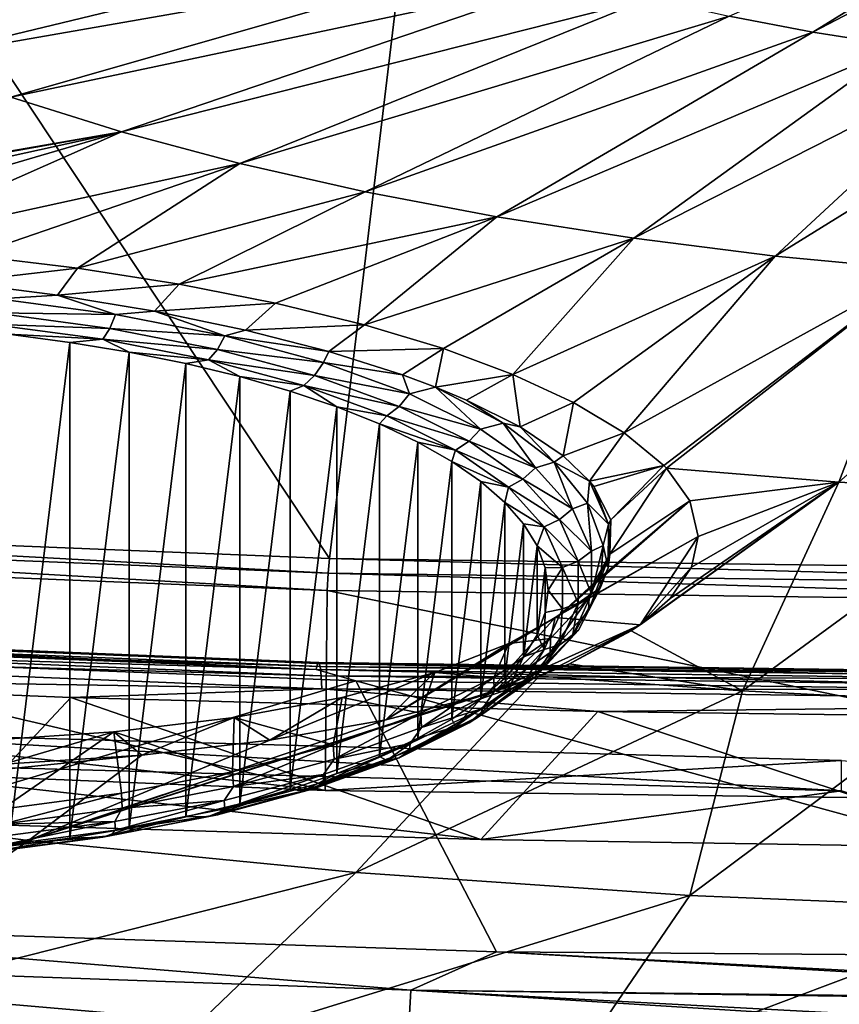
# Model space of a CAD drawing. Header units: metres. Extents: x -90 to 304, y -90 to 74.
# Tile 253 of 570: x 233.75 to 237.55, y -10.23 to -5.67. Entities that reach past the tile are written whole.
import ezdxf

# ---------------------------------------------------------------- set-up
doc = ezdxf.new("R2010")
doc.units = ezdxf.units.M
doc.layers.add('solid_21662050_350', color=7, linetype='CONTINUOUS')

msp = doc.modelspace()

# ---------------------------------------------------------------- linework, layer by layer
at = {"layer": 'solid_21662050_350'}
for points in [[(231.642197, -2.819752, 232.900101), (230.405441, -7.971935, 238.621323), (235.187561, -8.165796, 239.15979)], [(235.808182, -2.98675, 233.363953), (231.642197, -2.819752, 232.900101), (235.187561, -8.165796, 239.15979)], [(235.808182, -2.98675, 233.363953), (235.187561, -8.165796, 239.15979), (240, -8.230553, 239.339661)], [(235.808182, -2.98675, 233.363953), (240, -8.230553, 239.339661), (240, -3.042531, 233.51889)], [(237.426529, -5.727381, 181.127853), (237.038193, -5.653712, 180.923233), (238.783691, -4.889266, 178.598648)], [(237.426529, -5.727381, 181.127853), (238.783691, -4.889266, 178.598648), (238.974731, -4.919099, 178.681503)], [(237.830734, -5.790503, 181.303177), (237.426529, -5.727381, 181.127853), (238.974731, -4.919099, 178.681503)], [(232.805908, -5.670187, 181.335617), (232.417984, -5.473531, 180.789383), (235.414047, -5.14515, 179.510651)], [(232.805908, -5.670187, 181.335617), (235.414047, -5.14515, 179.510651), (235.689606, -5.263552, 179.839523)], [(233.238174, -5.855927, 181.851532), (232.805908, -5.670187, 181.335617), (235.689606, -5.263552, 179.839523)], [(233.238174, -5.855927, 181.851532), (235.689606, -5.263552, 179.839523), (235.99173, -5.374266, 180.147034)], [(233.712128, -6.029606, 182.333939), (233.238174, -5.855927, 181.851532), (235.99173, -5.374266, 180.147034)], [(233.712128, -6.029606, 182.333939), (235.99173, -5.374266, 180.147034), (236.318573, -5.476608, 180.431305)], [(234.224854, -6.190153, 182.779877), (233.712128, -6.029606, 182.333939), (236.318573, -5.476608, 180.431305)], [(234.224854, -6.190153, 182.779877), (236.318573, -5.476608, 180.431305), (236.668106, -5.569949, 180.690567)], [(234.773178, -6.336579, 183.186584), (234.224854, -6.190153, 182.779877), (236.668106, -5.569949, 180.690567)], [(234.773178, -6.336579, 183.186584), (236.668106, -5.569949, 180.690567), (237.038193, -5.653712, 180.923233)], [(235.353745, -6.46798, 183.551575), (234.773178, -6.336579, 183.186584), (237.038193, -5.653712, 180.923233)], [(235.353745, -6.46798, 183.551575), (237.038193, -5.653712, 180.923233), (237.426529, -5.727381, 181.127853)], [(235.962936, -6.583547, 183.872574), (235.353745, -6.46798, 183.551575), (237.426529, -5.727381, 181.127853)], [(235.962936, -6.583547, 183.872574), (237.426529, -5.727381, 181.127853), (237.830734, -5.790503, 181.303177)], [(236.597031, -6.682567, 184.147614), (235.962936, -6.583547, 183.872574), (237.830734, -5.790503, 181.303177)], [(236.597031, -6.682567, 184.147614), (237.830734, -5.790503, 181.303177), (238.248322, -5.842686, 181.44812)], [(237.252106, -6.764429, 184.374985), (236.597031, -6.682567, 184.147614), (238.248322, -5.842686, 181.44812)], [(237.252106, -6.764429, 184.374985), (238.248322, -5.842686, 181.44812), (238.676697, -5.883611, 181.561798)], [(237.924118, -6.828629, 184.553314), (237.252106, -6.764429, 184.374985), (238.676697, -5.883611, 181.561798)], [(231.343384, -6.688531, 184.719452), (233.712128, -6.029606, 182.333939), (234.224854, -6.190153, 182.779877)], [(231.4543, -6.684783, 184.69075), (231.343384, -6.688531, 184.719452), (234.224854, -6.190153, 182.779877)], [(231.994003, -6.678235, 184.591919), (231.4543, -6.684783, 184.69075), (234.224854, -6.190153, 182.779877)], [(232.51886, -6.689833, 184.558517), (231.994003, -6.678235, 184.591919), (234.224854, -6.190153, 182.779877)], [(233.031067, -6.717709, 184.583801), (232.51886, -6.689833, 184.558517), (234.224854, -6.190153, 182.779877)], [(233.031067, -6.717709, 184.583801), (234.224854, -6.190153, 182.779877), (234.773178, -6.336579, 183.186584)], [(233.533279, -6.761398, 184.665771), (233.031067, -6.717709, 184.583801), (234.773178, -6.336579, 183.186584)], [(234.020737, -6.820229, 184.802826), (233.533279, -6.761398, 184.665771), (234.773178, -6.336579, 183.186584)], [(234.020737, -6.820229, 184.802826), (234.773178, -6.336579, 183.186584), (235.353745, -6.46798, 183.551575)], [(234.491119, -6.894353, 184.995773), (234.020737, -6.820229, 184.802826), (235.353745, -6.46798, 183.551575)], [(234.491119, -6.894353, 184.995773), (235.353745, -6.46798, 183.551575), (235.962936, -6.583547, 183.872574)], [(234.938263, -6.982897, 185.242523), (234.491119, -6.894353, 184.995773), (235.962936, -6.583547, 183.872574)], [(235.349426, -7.083516, 185.536652), (234.938263, -6.982897, 185.242523), (235.962936, -6.583547, 183.872574)], [(235.349426, -7.083516, 185.536652), (235.962936, -6.583547, 183.872574), (236.597031, -6.682567, 184.147614)], [(235.715668, -7.193412, 185.869583), (235.349426, -7.083516, 185.536652), (236.597031, -6.682567, 184.147614)], [(236.037003, -7.312471, 186.240799), (235.715668, -7.193412, 185.869583), (236.597031, -6.682567, 184.147614)], [(236.037003, -7.312471, 186.240799), (236.597031, -6.682567, 184.147614), (237.252106, -6.764429, 184.374985)], [(233.461212, -6.885411, 185.075882), (233.533279, -6.761398, 184.665771), (234.020737, -6.820229, 184.802826)], [(236.317841, -7.442377, 186.65564), (236.037003, -7.312471, 186.240799), (237.252106, -6.764429, 184.374985)], [(236.552475, -7.582534, 187.112854), (236.317841, -7.442377, 186.65564), (237.252106, -6.764429, 184.374985)], [(236.552475, -7.582534, 187.112854), (237.252106, -6.764429, 184.374985), (237.924118, -6.828629, 184.553314)], [(233.461212, -6.885411, 185.075882), (234.020737, -6.820229, 184.802826), (233.928131, -6.945015, 185.218201)], [(233.928131, -6.945015, 185.218201), (234.020737, -6.820229, 184.802826), (234.491119, -6.894353, 184.995773)], [(236.73674, -7.734832, 187.619629), (236.552475, -7.582534, 187.112854), (237.924118, -6.828629, 184.553314)], [(236.74794, -7.746467, 187.658737), (236.73674, -7.734832, 187.619629), (237.924118, -6.828629, 184.553314)], [(237.545822, -7.811474, 187.839706), (236.74794, -7.746467, 187.658737), (237.924118, -6.828629, 184.553314)], [(237.545822, -7.811474, 187.839706), (237.924118, -6.828629, 184.553314), (238.608917, -6.874771, 184.681473)], [(238.357758, -7.857876, 187.968597), (237.545822, -7.811474, 187.839706), (238.608917, -6.874771, 184.681473)], [(233.461212, -6.885411, 185.075882), (233.928131, -6.945015, 185.218201), (233.653091, -6.9632, 185.148376)], [(233.928131, -6.945015, 185.218201), (234.491119, -6.894353, 184.995773), (234.37735, -7.01942, 185.415009)], [(234.37735, -7.01942, 185.415009), (234.491119, -6.894353, 184.995773), (234.938263, -6.982897, 185.242523)], [(233.63475, -7.028205, 185.188156), (233.653091, -6.9632, 185.148376), (234.197357, -7.035558, 185.34935)], [(233.928131, -6.945015, 185.218201), (234.197357, -7.035558, 185.34935), (233.653091, -6.9632, 185.148376)], [(233.928131, -6.945015, 185.218201), (234.37735, -7.01942, 185.415009), (234.197357, -7.035558, 185.34935)], [(234.37735, -7.01942, 185.415009), (234.70372, -7.134587, 185.62442), (234.197357, -7.035558, 185.34935)], [(234.37735, -7.01942, 185.415009), (234.938263, -6.982897, 185.242523), (234.799133, -7.107214, 185.66275)], [(234.37735, -7.01942, 185.415009), (234.799133, -7.107214, 185.66275), (234.70372, -7.134587, 185.62442)], [(234.799133, -7.107214, 185.66275), (234.938263, -6.982897, 185.242523), (235.349426, -7.083516, 185.536652)], [(233.613388, -7.079821, 185.243164), (233.63475, -7.028205, 185.188156), (234.170364, -7.099412, 185.385956)], [(234.170364, -7.099412, 185.385956), (233.63475, -7.028205, 185.188156), (234.197357, -7.035558, 185.34935)], [(234.170364, -7.099412, 185.385956), (234.197357, -7.035558, 185.34935), (234.70372, -7.134587, 185.62442)], [(234.138931, -7.149689, 185.437225), (233.700699, -7.126545, 185.343002), (233.613388, -7.079821, 185.243164)], [(234.138931, -7.149689, 185.437225), (233.613388, -7.079821, 185.243164), (234.170364, -7.099412, 185.385956)], [(234.138931, -7.149689, 185.437225), (234.170364, -7.099412, 185.385956), (234.668671, -7.196866, 185.656631)], [(234.668671, -7.196866, 185.656631), (234.170364, -7.099412, 185.385956), (234.70372, -7.134587, 185.62442)], [(234.799133, -7.107214, 185.66275), (235.184204, -7.206376, 185.955673), (234.70372, -7.134587, 185.62442)], [(234.799133, -7.107214, 185.66275), (235.349426, -7.083516, 185.536652), (235.184204, -7.206376, 185.955673)], [(235.184204, -7.206376, 185.955673), (235.349426, -7.083516, 185.536652), (235.715668, -7.193412, 185.869583)], [(233.700699, -7.126545, 185.343002), (233.985657, -7.164188, 185.447571), (233.700699, -9.497547, 191.928726)], [(234.138931, -7.149689, 185.437225), (233.985657, -7.164188, 185.447571), (233.700699, -7.126545, 185.343002)], [(234.138931, -7.149689, 185.437225), (234.260452, -7.209674, 185.573914), (233.985657, -7.164188, 185.447571)], [(234.627853, -7.245308, 185.70282), (234.260452, -7.209674, 185.573914), (234.138931, -7.149689, 185.437225)], [(234.627853, -7.245308, 185.70282), (234.138931, -7.149689, 185.437225), (234.668671, -7.196866, 185.656631)], [(234.668671, -7.196866, 185.656631), (234.70372, -7.134587, 185.62442), (235.160843, -7.258074, 185.967407)], [(235.184204, -7.206376, 185.955673), (235.160843, -7.258074, 185.967407), (234.70372, -7.134587, 185.62442)], [(233.985657, -7.164188, 185.447571), (233.985657, -9.459905, 191.824158), (233.700699, -9.497547, 191.928726)], [(233.985657, -7.164188, 185.447571), (234.260452, -7.209674, 185.573914), (233.985657, -9.459905, 191.824158)], [(234.627853, -7.245308, 185.70282), (234.668671, -7.196866, 185.656631), (235.11853, -7.318388, 185.994171)], [(235.11853, -7.318388, 185.994171), (234.668671, -7.196866, 185.656631), (235.160843, -7.258074, 185.967407)], [(235.184204, -7.206376, 185.955673), (235.715668, -7.193412, 185.869583), (235.526245, -7.314933, 186.287704)], [(235.526245, -7.314933, 186.287704), (235.715668, -7.193412, 185.869583), (235.679428, -7.37204, 186.466156)], [(235.679428, -7.37204, 186.466156), (235.715668, -7.193412, 185.869583), (236.037003, -7.312471, 186.240799)], [(234.260452, -7.209674, 185.573914), (234.260452, -9.414418, 191.697815), (233.985657, -9.459905, 191.824158)], [(234.260452, -7.209674, 185.573914), (234.523239, -7.262695, 185.721176), (234.260452, -9.414418, 191.697815)], [(234.627853, -7.245308, 185.70282), (234.523239, -7.262695, 185.721176), (234.260452, -7.209674, 185.573914)], [(234.627853, -7.245308, 185.70282), (234.772156, -7.32288, 185.888351), (234.523239, -7.262695, 185.721176)], [(235.069244, -7.364543, 186.034012), (234.772156, -7.32288, 185.888351), (234.627853, -7.245308, 185.70282)], [(235.069244, -7.364543, 186.034012), (234.627853, -7.245308, 185.70282), (235.11853, -7.318388, 185.994171)], [(235.184204, -7.206376, 185.955673), (235.526245, -7.314933, 186.287704), (235.160843, -7.258074, 185.967407)], [(234.523239, -7.262695, 185.721176), (234.523224, -9.361398, 191.550552), (234.260452, -9.414418, 191.697815)], [(234.523239, -7.262695, 185.721176), (234.772156, -7.32288, 185.888351), (234.523224, -9.361398, 191.550552)], [(235.11853, -7.318388, 185.994171), (235.160843, -7.258074, 185.967407), (235.558548, -7.40326, 186.370682)], [(235.526245, -7.314933, 186.287704), (235.558548, -7.40326, 186.370682), (235.160843, -7.258074, 185.967407)], [(234.772156, -7.32288, 185.888351), (234.772156, -9.301212, 191.383377), (234.523224, -9.361398, 191.550552)], [(234.772156, -7.32288, 185.888351), (235.005585, -7.389832, 186.07431), (234.772156, -9.301212, 191.383377)], [(235.069244, -7.364543, 186.034012), (235.005585, -7.389832, 186.07431), (234.772156, -7.32288, 185.888351)], [(235.069244, -7.364543, 186.034012), (235.11853, -7.318388, 185.994171), (235.509888, -7.461265, 186.391037)], [(235.509888, -7.461265, 186.391037), (235.11853, -7.318388, 185.994171), (235.558548, -7.40326, 186.370682)], [(235.526245, -7.314933, 186.287704), (235.679428, -7.37204, 186.466156), (235.558548, -7.40326, 186.370682)], [(235.822174, -7.431602, 186.654694), (235.679428, -7.37204, 186.466156), (236.037003, -7.312471, 186.240799)], [(236.070587, -7.556113, 187.055786), (235.822174, -7.431602, 186.654694), (236.037003, -7.312471, 186.240799)], [(236.070587, -7.556113, 187.055786), (236.037003, -7.312471, 186.240799), (236.317841, -7.442377, 186.65564)], [(235.069244, -7.364543, 186.034012), (235.221893, -7.463082, 186.277771), (235.005585, -7.389832, 186.07431)], [(235.453247, -7.504731, 186.423401), (235.221893, -7.463082, 186.277771), (235.069244, -7.364543, 186.034012)], [(235.453247, -7.504731, 186.423401), (235.069244, -7.364543, 186.034012), (235.509888, -7.461265, 186.391037)], [(235.679428, -7.37204, 186.466156), (235.887909, -7.566902, 186.825211), (235.558548, -7.40326, 186.370682)], [(235.679428, -7.37204, 186.466156), (235.991425, -7.538193, 186.929031), (235.887909, -7.566902, 186.825211)], [(235.822174, -7.431602, 186.654694), (235.991425, -7.538193, 186.929031), (235.679428, -7.37204, 186.466156)], [(235.005585, -7.389832, 186.07431), (235.005585, -9.234261, 191.197418), (234.772156, -9.301212, 191.383377)], [(235.005585, -7.389832, 186.07431), (235.221893, -7.463082, 186.277771), (235.005585, -9.234261, 191.197418)], [(235.509888, -7.461265, 186.391037), (235.558548, -7.40326, 186.370682), (235.887909, -7.566902, 186.825211)], [(235.221893, -7.463082, 186.277771), (235.221893, -9.161011, 190.993958), (235.005585, -9.234261, 191.197418)], [(235.221893, -7.463082, 186.277771), (235.419571, -7.54213, 186.497345), (235.221893, -9.161011, 190.993958)], [(235.453247, -7.504731, 186.423401), (235.419571, -7.54213, 186.497345), (235.221893, -7.463082, 186.277771)], [(235.453247, -7.504731, 186.423401), (235.509888, -7.461265, 186.391037), (235.834015, -7.622304, 186.838333)], [(235.834015, -7.622304, 186.838333), (235.509888, -7.461265, 186.391037), (235.887909, -7.566902, 186.825211)], [(236.070587, -7.556113, 187.055786), (235.991425, -7.538193, 186.929031), (235.822174, -7.431602, 186.654694)], [(236.070587, -7.556113, 187.055786), (236.317841, -7.442377, 186.65564), (236.269226, -7.689099, 187.493439)], [(236.269226, -7.689099, 187.493439), (236.317841, -7.442377, 186.65564), (236.552475, -7.582534, 187.112854)], [(235.771271, -7.66274, 186.862289), (235.419571, -7.54213, 186.497345), (235.453247, -7.504731, 186.423401)], [(235.771271, -7.66274, 186.862289), (235.453247, -7.504731, 186.423401), (235.834015, -7.622304, 186.838333)], [(235.419571, -7.54213, 186.497345), (235.419571, -9.081964, 190.774384), (235.221893, -9.161011, 190.993958)], [(235.419571, -7.54213, 186.497345), (235.597336, -7.626448, 186.731537), (235.419571, -9.081964, 190.774384)], [(235.771271, -7.66274, 186.862289), (235.597336, -7.626448, 186.731537), (235.419571, -7.54213, 186.497345)], [(235.834015, -7.622304, 186.838333), (235.887909, -7.566902, 186.825211), (236.141602, -7.745346, 187.320862)], [(235.991425, -7.538193, 186.929031), (236.141602, -7.745346, 187.320862), (235.887909, -7.566902, 186.825211)], [(235.991425, -7.538193, 186.929031), (236.227783, -7.718615, 187.430161), (236.141602, -7.745346, 187.320862)], [(236.070587, -7.556113, 187.055786), (236.227783, -7.718615, 187.430161), (235.991425, -7.538193, 186.929031)], [(236.070587, -7.556113, 187.055786), (236.269226, -7.689099, 187.493439), (236.227783, -7.718615, 187.430161)], [(236.269226, -7.689099, 187.493439), (236.552475, -7.582534, 187.112854), (236.392578, -7.806782, 187.887909)], [(236.392578, -7.806782, 187.887909), (236.552475, -7.582534, 187.112854), (236.73674, -7.734832, 187.619629)], [(235.597336, -7.626448, 186.731537), (235.597336, -8.997645, 190.540192), (235.419571, -9.081964, 190.774384)], [(235.597336, -7.626448, 186.731537), (235.753906, -7.715438, 186.978714), (235.597336, -8.997645, 190.540192)], [(235.771271, -7.66274, 186.862289), (235.753906, -7.715438, 186.978714), (235.597336, -7.626448, 186.731537)], [(235.771271, -7.66274, 186.862289), (235.834015, -7.622304, 186.838333), (236.083679, -7.79791, 187.326096)], [(236.083679, -7.79791, 187.326096), (235.834015, -7.622304, 186.838333), (236.141602, -7.745346, 187.320862)], [(236.016235, -7.83504, 187.340866), (235.753906, -7.715438, 186.978714), (235.771271, -7.66274, 186.862289)], [(236.016235, -7.83504, 187.340866), (235.771271, -7.66274, 186.862289), (236.083679, -7.79791, 187.326096)], [(236.269226, -7.689099, 187.493439), (236.392578, -7.806782, 187.887909), (236.227783, -7.718615, 187.430161)], [(235.753906, -7.715438, 186.978714), (235.753906, -8.908655, 190.293015), (235.597336, -8.997645, 190.540192)], [(235.753906, -7.715438, 186.978714), (235.88826, -7.808516, 187.237259), (235.753906, -8.908655, 190.293015)], [(236.016235, -7.83504, 187.340866), (235.88826, -7.808516, 187.237259), (235.753906, -7.715438, 186.978714)], [(236.083679, -7.79791, 187.326096), (236.141602, -7.745346, 187.320862), (236.313934, -7.934604, 187.846542)], [(236.227783, -7.718615, 187.430161), (236.313934, -7.934604, 187.846542), (236.141602, -7.745346, 187.320862)], [(236.227783, -7.718615, 187.430161), (236.383408, -7.908832, 187.958511), (236.313934, -7.934604, 187.846542)], [(236.392578, -7.806782, 187.887909), (236.383408, -7.908832, 187.958511), (236.227783, -7.718615, 187.430161)], [(236.412704, -7.831776, 187.972519), (236.392578, -7.806782, 187.887909), (236.73674, -7.734832, 187.619629)], [(236.49025, -7.985368, 188.498734), (236.412704, -7.831776, 187.972519), (236.73674, -7.734832, 187.619629)], [(236.485382, -8.145519, 189.05896), (236.74794, -7.746467, 187.658737), (236.857056, -7.897679, 188.17218)], [(236.49025, -7.985368, 188.498734), (236.74794, -7.746467, 187.658737), (236.485382, -8.145519, 189.05896)], [(236.49025, -7.985368, 188.498734), (236.73674, -7.734832, 187.619629), (236.74794, -7.746467, 187.658737)], [(236.857056, -7.897679, 188.17218), (236.74794, -7.746467, 187.658737), (237.545822, -7.811474, 187.839706)], [(235.88826, -7.808516, 187.237259), (235.88826, -8.815578, 190.03447), (235.753906, -8.908655, 190.293015)], [(235.88826, -7.808516, 187.237259), (235.999466, -7.905032, 187.505341), (235.88826, -8.815578, 190.03447)], [(236.016235, -7.83504, 187.340866), (235.999466, -7.905032, 187.505341), (235.88826, -7.808516, 187.237259)], [(236.182632, -8.017782, 187.84845), (235.999466, -7.905032, 187.505341), (236.016235, -7.83504, 187.340866)], [(236.016235, -7.83504, 187.340866), (236.083679, -7.79791, 187.326096), (236.253281, -7.984157, 187.84343)], [(236.182632, -8.017782, 187.84845), (236.016235, -7.83504, 187.340866), (236.253281, -7.984157, 187.84343)], [(236.253281, -7.984157, 187.84343), (236.083679, -7.79791, 187.326096), (236.313934, -7.934604, 187.846542)], [(236.392578, -7.806782, 187.887909), (236.47963, -8.00653, 188.44368), (236.383408, -7.908832, 187.958511)], [(236.412704, -7.831776, 187.972519), (236.47963, -8.00653, 188.44368), (236.392578, -7.806782, 187.887909)], [(236.49025, -7.985368, 188.498734), (236.47963, -8.00653, 188.44368), (236.412704, -7.831776, 187.972519)], [(236.584488, -8.50056, 190.316406), (236.62674, -8.471542, 190.209137), (237.545822, -7.811474, 187.839706)], [(237.100296, -8.7776, 191.29393), (236.584488, -8.50056, 190.316406), (237.545822, -7.811474, 187.839706)], [(236.62674, -8.471542, 190.209137), (236.766205, -8.350747, 189.7677), (237.545822, -7.811474, 187.839706)], [(236.766205, -8.350747, 189.7677), (236.864548, -8.205228, 189.24559), (237.545822, -7.811474, 187.839706)], [(236.895218, -8.063634, 188.746597), (236.857056, -7.897679, 188.17218), (237.545822, -7.811474, 187.839706)], [(236.864548, -8.205228, 189.24559), (236.895218, -8.063634, 188.746597), (237.545822, -7.811474, 187.839706)], [(237.100296, -8.7776, 191.29393), (237.545822, -7.811474, 187.839706), (238.357758, -7.857876, 187.968597)], [(238.060837, -8.827669, 191.432999), (237.100296, -8.7776, 191.29393), (238.357758, -7.857876, 187.968597)], [(235.999466, -7.905032, 187.505341), (235.999466, -8.719062, 189.766388), (235.88826, -8.815578, 190.03447)], [(235.999466, -7.905032, 187.505341), (236.086746, -8.004321, 187.781128), (235.999466, -8.719062, 189.766388)], [(236.182632, -8.017782, 187.84845), (236.086746, -8.004321, 187.781128), (235.999466, -7.905032, 187.505341)], [(236.260406, -8.419334, 190.046509), (236.857056, -7.897679, 188.17218), (236.895218, -8.063634, 188.746597)], [(236.410324, -8.280901, 189.542206), (236.857056, -7.897679, 188.17218), (236.260406, -8.419334, 190.046509)], [(236.383408, -7.908832, 187.958511), (236.401077, -8.130448, 188.390533), (236.313934, -7.934604, 187.846542)], [(236.383408, -7.908832, 187.958511), (236.454941, -8.104727, 188.50264), (236.401077, -8.130448, 188.390533)], [(236.47963, -8.00653, 188.44368), (236.454941, -8.104727, 188.50264), (236.383408, -7.908832, 187.958511)], [(236.410324, -8.280901, 189.542206), (236.485382, -8.145519, 189.05896), (236.857056, -7.897679, 188.17218)], [(230.405441, -7.971935, 238.621323), (230.394165, -8.039106, 238.674286), (235.1819, -8.23319, 239.213379)], [(235.187561, -8.165796, 239.15979), (230.405441, -7.971935, 238.621323), (235.1819, -8.23319, 239.213379)], [(236.253281, -7.984157, 187.84343), (236.313934, -7.934604, 187.846542), (236.401077, -8.130448, 188.390533)], [(236.086746, -8.004321, 187.781128), (236.086746, -8.619772, 189.490601), (235.999466, -8.719062, 189.766388)], [(236.086746, -8.004321, 187.781128), (236.149521, -8.105727, 188.06279), (236.086746, -8.619772, 189.490601)], [(236.182632, -8.017782, 187.84845), (236.149521, -8.105727, 188.06279), (236.086746, -8.004321, 187.781128)], [(236.266785, -8.206885, 188.373703), (236.149521, -8.105727, 188.06279), (236.182632, -8.017782, 187.84845)], [(236.182632, -8.017782, 187.84845), (236.253281, -7.984157, 187.84343), (236.339035, -8.176888, 188.378754)], [(236.266785, -8.206885, 188.373703), (236.182632, -8.017782, 187.84845), (236.339035, -8.176888, 188.378754)], [(236.339035, -8.176888, 188.378754), (236.253281, -7.984157, 187.84343), (236.401077, -8.130448, 188.390533)], [(236.47963, -8.00653, 188.44368), (236.477661, -8.208097, 189.003555), (236.454941, -8.104727, 188.50264)], [(236.49025, -7.985368, 188.498734), (236.477661, -8.208097, 189.003555), (236.47963, -8.00653, 188.44368)], [(236.49025, -7.985368, 188.498734), (236.485382, -8.145519, 189.05896), (236.477661, -8.208097, 189.003555)], [(230.38501, -8.118843, 238.705963), (235.177307, -8.313111, 239.24556), (230.394165, -8.039106, 238.674286)], [(235.177307, -8.313111, 239.24556), (235.1819, -8.23319, 239.213379), (230.394165, -8.039106, 238.674286)], [(236.232483, -8.438923, 190.118805), (236.895218, -8.063634, 188.746597), (236.62674, -8.471542, 190.209137)], [(236.260406, -8.419334, 190.046509), (236.895218, -8.063634, 188.746597), (236.232483, -8.438923, 190.118805)], [(236.62674, -8.471542, 190.209137), (236.895218, -8.063634, 188.746597), (236.864548, -8.205228, 189.24559)], [(236.149521, -8.105727, 188.06279), (236.149521, -8.518367, 189.208939), (236.086746, -8.619772, 189.490601)], [(236.149521, -8.105727, 188.06279), (236.187363, -8.208528, 188.348328), (236.149521, -8.518367, 189.208939)], [(236.266785, -8.206885, 188.373703), (236.187363, -8.208528, 188.348328), (236.149521, -8.105727, 188.06279)], [(236.454941, -8.104727, 188.50264), (236.401077, -8.328506, 188.940659), (236.401077, -8.130448, 188.390533)], [(236.454941, -8.104727, 188.50264), (236.440811, -8.302056, 189.050735), (236.401077, -8.328506, 188.940659)], [(236.477661, -8.208097, 189.003555), (236.440811, -8.302056, 189.050735), (236.454941, -8.104727, 188.50264)], [(230.367599, -9.043673, 238.370026), (235.168488, -9.238647, 238.911591), (230.38501, -8.118843, 238.705963)], [(235.168488, -9.238647, 238.911591), (235.177307, -8.313111, 239.24556), (230.38501, -8.118843, 238.705963)], [(236.339035, -8.176888, 188.378754), (236.401077, -8.130448, 188.390533), (236.401077, -8.328506, 188.940659)], [(236.485382, -8.145519, 189.05896), (236.387207, -8.407321, 189.556915), (236.477661, -8.208097, 189.003555)], [(236.485382, -8.145519, 189.05896), (236.390945, -8.344021, 189.610321), (236.387207, -8.407321, 189.556915)], [(236.410324, -8.280901, 189.542206), (236.390945, -8.344021, 189.610321), (236.485382, -8.145519, 189.05896)], [(235.187561, -8.165796, 239.15979), (235.1819, -8.23319, 239.213379), (240.000015, -8.298019, 239.393448)], [(235.187561, -8.165796, 239.15979), (240.000015, -8.298019, 239.393448), (240, -8.230553, 239.339661)], [(236.266785, -8.206885, 188.373703), (236.339035, -8.176888, 188.378754), (236.339035, -8.371794, 188.92012)], [(236.339035, -8.371794, 188.92012), (236.339035, -8.176888, 188.378754), (236.401077, -8.328506, 188.940659)], [(236.62674, -8.471542, 190.209137), (236.864548, -8.205228, 189.24559), (236.766205, -8.350747, 189.7677)], [(235.177307, -8.313111, 239.24556), (240, -8.378003, 239.425797), (235.1819, -8.23319, 239.213379)], [(240, -8.378003, 239.425797), (240.000015, -8.298019, 239.393448), (235.1819, -8.23319, 239.213379)], [(236.187363, -8.208528, 188.348328), (236.187363, -8.415565, 188.923401), (236.149521, -8.518367, 189.208939)], [(236.266785, -8.206885, 188.373703), (236.199997, -8.312047, 188.635864), (236.187363, -8.208528, 188.348328)], [(236.187363, -8.208528, 188.348328), (236.199997, -8.312047, 188.635864), (236.187363, -8.415565, 188.923401)], [(236.266785, -8.398124, 188.904892), (236.199997, -8.312047, 188.635864), (236.266785, -8.206885, 188.373703)], [(236.266785, -8.398124, 188.904892), (236.266785, -8.206885, 188.373703), (236.339035, -8.371794, 188.92012)], [(236.477661, -8.208097, 189.003555), (236.387207, -8.407321, 189.556915), (236.440811, -8.302056, 189.050735)], [(236.410324, -8.280901, 189.542206), (236.260406, -8.419334, 190.046509), (236.390945, -8.344021, 189.610321)], [(235.168488, -9.238647, 238.911591), (240, -9.303778, 239.092499), (235.177307, -8.313111, 239.24556)], [(240, -9.303778, 239.092499), (240, -8.378003, 239.425797), (235.177307, -8.313111, 239.24556)], [(236.266785, -8.398124, 188.904892), (236.187363, -8.415565, 188.923401), (236.199997, -8.312047, 188.635864)], [(236.440811, -8.302056, 189.050735), (236.313934, -8.524351, 189.484634), (236.401077, -8.328506, 188.940659)], [(236.440811, -8.302056, 189.050735), (236.341354, -8.496547, 189.590958), (236.313934, -8.524351, 189.484634)], [(236.339035, -8.371794, 188.92012), (236.401077, -8.328506, 188.940659), (236.313934, -8.524351, 189.484634)], [(236.387207, -8.407321, 189.556915), (236.341354, -8.496547, 189.590958), (236.440811, -8.302056, 189.050735)], [(236.390945, -8.344021, 189.610321), (236.210281, -8.599773, 190.091476), (236.387207, -8.407321, 189.556915)], [(236.390945, -8.344021, 189.610321), (236.210815, -8.535603, 190.142456), (236.210281, -8.599773, 190.091476)], [(236.232483, -8.438923, 190.118805), (236.210815, -8.535603, 190.142456), (236.390945, -8.344021, 189.610321)], [(236.260406, -8.419334, 190.046509), (236.232483, -8.438923, 190.118805), (236.390945, -8.344021, 189.610321)], [(236.253281, -8.564524, 189.45546), (236.339035, -8.371794, 188.92012), (236.313934, -8.524351, 189.484634)], [(236.266785, -8.398124, 188.904892), (236.339035, -8.371794, 188.92012), (236.253281, -8.564524, 189.45546)], [(236.182632, -8.587227, 189.430145), (236.149521, -8.518367, 189.208939), (236.187363, -8.415565, 188.923401)], [(236.182632, -8.587227, 189.430145), (236.187363, -8.415565, 188.923401), (236.266785, -8.398124, 188.904892)], [(236.182632, -8.587227, 189.430145), (236.266785, -8.398124, 188.904892), (236.253281, -8.564524, 189.45546)], [(236.387207, -8.407321, 189.556915), (236.210281, -8.599773, 190.091476), (236.341354, -8.496547, 189.590958)], [(230.295807, -8.454128, 239.059204), (230.282364, -8.481651, 239.138306), (235.125778, -8.678349, 239.684662)], [(230.295807, -8.454128, 239.059204), (235.132523, -8.650554, 239.604797), (230.30867, -8.450131, 238.975449)], [(230.295807, -8.454128, 239.059204), (235.125778, -8.678349, 239.684662), (235.132523, -8.650554, 239.604797)], [(230.30867, -8.450131, 238.975449), (235.138977, -8.646297, 239.520325), (230.319931, -8.469979, 238.893738)], [(235.132523, -8.650554, 239.604797), (235.138977, -8.646297, 239.520325), (230.30867, -8.450131, 238.975449)], [(230.319931, -8.469979, 238.893738), (235.144623, -8.665916, 239.437973), (230.32869, -8.512087, 238.820618)], [(235.138977, -8.646297, 239.520325), (235.144623, -8.665916, 239.437973), (230.319931, -8.469979, 238.893738)], [(236.232483, -8.438923, 190.118805), (235.914642, -8.792544, 191.429932), (235.44838, -8.911692, 191.911377)], [(236.232483, -8.438923, 190.118805), (235.44838, -8.911692, 191.911377), (236.019073, -8.55906, 190.568024)], [(236.232483, -8.438923, 190.118805), (236.62674, -8.471542, 190.209137), (235.914642, -8.792544, 191.429932)], [(235.914642, -8.792544, 191.429932), (236.62674, -8.471542, 190.209137), (236.158997, -8.709545, 191.10585)], [(236.232483, -8.438923, 190.118805), (236.019073, -8.55906, 190.568024), (236.210815, -8.535603, 190.142456)], [(236.158997, -8.709545, 191.10585), (236.62674, -8.471542, 190.209137), (236.299866, -8.652092, 190.885468)], [(236.299866, -8.652092, 190.885468), (236.62674, -8.471542, 190.209137), (236.584488, -8.50056, 190.316406)], [(235.125778, -8.678349, 239.684662), (230.282364, -8.481651, 239.138306), (230.645691, -8.550193, 239.261749)], [(230.32869, -8.512087, 238.820618), (235.149002, -8.707847, 239.364365), (230.334229, -8.573086, 238.761932)], [(235.144623, -8.665916, 239.437973), (235.149002, -8.707847, 239.364365), (230.32869, -8.512087, 238.820618)], [(236.182632, -8.587227, 189.430145), (236.086746, -8.619772, 189.490601), (236.149521, -8.518367, 189.208939)], [(236.341354, -8.496547, 189.590958), (236.141602, -8.713609, 190.010315), (236.313934, -8.524351, 189.484634)], [(236.341354, -8.496547, 189.590958), (236.158707, -8.683988, 190.111588), (236.141602, -8.713609, 190.010315)], [(236.253281, -8.564524, 189.45546), (236.313934, -8.524351, 189.484634), (236.141602, -8.713609, 190.010315)], [(236.210281, -8.599773, 190.091476), (236.158707, -8.683988, 190.111588), (236.341354, -8.496547, 189.590958)], [(237.100296, -8.7776, 191.29393), (236.299866, -8.652092, 190.885468), (236.584488, -8.50056, 190.316406)], [(235.309143, -8.732135, 239.76712), (230.645691, -8.550193, 239.261749), (231.586792, -9.841504, 240.697449)], [(235.125778, -8.678349, 239.684662), (230.645691, -8.550193, 239.261749), (235.309143, -8.732135, 239.76712)], [(236.019073, -8.55906, 190.568024), (235.44838, -8.911692, 191.911377), (235.675247, -8.693145, 191.084167)], [(236.019073, -8.55906, 190.568024), (235.675247, -8.693145, 191.084167), (235.94899, -8.716046, 190.643661)], [(236.210815, -8.535603, 190.142456), (235.94899, -8.716046, 190.643661), (235.950821, -8.781172, 190.595322)], [(236.019073, -8.55906, 190.568024), (235.94899, -8.716046, 190.643661), (236.210815, -8.535603, 190.142456)], [(236.210815, -8.535603, 190.142456), (235.950821, -8.781172, 190.595322), (236.210281, -8.599773, 190.091476)], [(236.083679, -8.750772, 189.972778), (236.253281, -8.564524, 189.45546), (236.141602, -8.713609, 190.010315)], [(236.182632, -8.587227, 189.430145), (236.253281, -8.564524, 189.45546), (236.083679, -8.750772, 189.972778)], [(230.334229, -8.573086, 238.761932), (235.151794, -8.768734, 239.305359), (231.560944, -8.710277, 238.895309)], [(235.149002, -8.707847, 239.364365), (235.151794, -8.768734, 239.305359), (230.334229, -8.573086, 238.761932)], [(236.210281, -8.599773, 190.091476), (235.950821, -8.781172, 190.595322), (236.158707, -8.683988, 190.111588)], [(236.016235, -8.769969, 189.937729), (236.086746, -8.619772, 189.490601), (236.182632, -8.587227, 189.430145)], [(236.016235, -8.769969, 189.937729), (236.182632, -8.587227, 189.430145), (236.083679, -8.750772, 189.972778)], [(235.132523, -8.650554, 239.604797), (235.125778, -8.678349, 239.684662), (240, -8.744054, 239.867157)], [(235.132523, -8.650554, 239.604797), (240.000015, -8.716167, 239.787048), (235.138977, -8.646297, 239.520325)], [(235.132523, -8.650554, 239.604797), (240, -8.744054, 239.867157), (240.000015, -8.716167, 239.787048)], [(235.138977, -8.646297, 239.520325), (240.000015, -8.711823, 239.702332), (235.144623, -8.665916, 239.437973)], [(240.000015, -8.716167, 239.787048), (240.000015, -8.711823, 239.702332), (235.138977, -8.646297, 239.520325)], [(236.016235, -8.769969, 189.937729), (235.999466, -8.719062, 189.766388), (236.086746, -8.619772, 189.490601)], [(237.100296, -8.7776, 191.29393), (236.158997, -8.709545, 191.10585), (236.299866, -8.652092, 190.885468)], [(235.675247, -8.693145, 191.084167), (235.44838, -8.911692, 191.911377), (234.912216, -9.00677, 192.318588)], [(235.675247, -8.693145, 191.084167), (234.912216, -9.00677, 192.318588), (235.246048, -8.808885, 191.548203)], [(235.125778, -8.678349, 239.684662), (235.309143, -8.732135, 239.76712), (240, -8.7929, 239.935898)], [(240, -8.744054, 239.867157), (235.125778, -8.678349, 239.684662), (240, -8.7929, 239.935898)], [(235.144623, -8.665916, 239.437973), (240.000015, -8.731367, 239.619781), (235.149002, -8.707847, 239.364365)], [(240.000015, -8.711823, 239.702332), (240.000015, -8.731367, 239.619781), (235.144623, -8.665916, 239.437973)], [(235.149002, -8.707847, 239.364365), (240.000015, -8.773238, 239.546005), (235.151794, -8.768734, 239.305359)], [(240.000015, -8.731367, 239.619781), (240.000015, -8.773238, 239.546005), (235.149002, -8.707847, 239.364365)], [(235.675247, -8.693145, 191.084167), (235.246048, -8.808885, 191.548203), (235.611221, -8.881378, 191.10289)], [(235.675247, -8.693145, 191.084167), (235.611221, -8.881378, 191.10289), (235.94899, -8.716046, 190.643661)], [(236.158707, -8.683988, 190.111588), (235.887909, -8.892052, 190.505966), (236.141602, -8.713609, 190.010315)], [(236.158707, -8.683988, 190.111588), (235.89682, -8.860318, 190.601364), (235.887909, -8.892052, 190.505966)], [(235.950821, -8.781172, 190.595322), (235.89682, -8.860318, 190.601364), (236.158707, -8.683988, 190.111588)], [(233.990585, -8.808456, 239.168015), (233.441559, -9.392882, 238.897186), (231.560944, -8.710277, 238.895309)], [(235.151794, -8.768734, 239.305359), (233.990585, -8.808456, 239.168015), (231.560944, -8.710277, 238.895309)], [(235.309143, -8.732135, 239.76712), (231.586792, -9.841504, 240.697449), (235.961563, -9.986944, 241.10437)], [(233.794342, -9.470728, 194.228592), (235.914642, -8.792544, 191.429932), (236.158997, -8.709545, 191.10585)], [(235.310394, -9.619033, 194.640518), (233.794342, -9.470728, 194.228592), (236.158997, -8.709545, 191.10585)], [(235.309143, -8.732135, 239.76712), (235.961563, -9.986944, 241.10437), (240, -10.01788, 241.21286)], [(240, -8.7929, 239.935898), (235.309143, -8.732135, 239.76712), (240, -10.01788, 241.21286)], [(235.310394, -9.619033, 194.640518), (236.158997, -8.709545, 191.10585), (237.100296, -8.7776, 191.29393)], [(235.94899, -8.716046, 190.643661), (235.611221, -8.881378, 191.10289), (235.614609, -8.94748, 191.057266)], [(235.94899, -8.716046, 190.643661), (235.614609, -8.94748, 191.057266), (235.950821, -8.781172, 190.595322)], [(235.834015, -8.926376, 190.460541), (236.083679, -8.750772, 189.972778), (235.887909, -8.892052, 190.505966)], [(236.016235, -8.769969, 189.937729), (236.083679, -8.750772, 189.972778), (235.834015, -8.926376, 190.460541)], [(236.083679, -8.750772, 189.972778), (236.141602, -8.713609, 190.010315), (235.887909, -8.892052, 190.505966)], [(236.016235, -8.769969, 189.937729), (235.88826, -8.815578, 190.03447), (235.999466, -8.719062, 189.766388)], [(233.794342, -9.470728, 194.228592), (235.44838, -8.911692, 191.911377), (235.914642, -8.792544, 191.429932)], [(235.151794, -8.768734, 239.305359), (236.429901, -8.873551, 239.348831), (233.990585, -8.808456, 239.168015)], [(235.151794, -8.768734, 239.305359), (240.000015, -8.834087, 239.486893), (236.429901, -8.873551, 239.348831)], [(240.000015, -8.773238, 239.546005), (240.000015, -8.834087, 239.486893), (235.151794, -8.768734, 239.305359)], [(236.856689, -9.725654, 194.936676), (235.310394, -9.619033, 194.640518), (237.100296, -8.7776, 191.29393)], [(235.950821, -8.781172, 190.595322), (235.614609, -8.94748, 191.057266), (235.89682, -8.860318, 190.601364)], [(235.771271, -8.942269, 190.416306), (235.88826, -8.815578, 190.03447), (236.016235, -8.769969, 189.937729)], [(235.771271, -8.942269, 190.416306), (236.016235, -8.769969, 189.937729), (235.834015, -8.926376, 190.460541)], [(236.856689, -9.725654, 194.936676), (237.100296, -8.7776, 191.29393), (238.060837, -8.827669, 191.432999)], [(233.990585, -8.808456, 239.168015), (235.888809, -9.465675, 239.099365), (233.441559, -9.392882, 238.897186)], [(236.429901, -8.873551, 239.348831), (235.888809, -9.465675, 239.099365), (233.990585, -8.808456, 239.168015)], [(235.246048, -8.808885, 191.548203), (234.912216, -9.00677, 192.318588), (234.746552, -8.901432, 191.941147)], [(235.246048, -8.808885, 191.548203), (234.746552, -8.901432, 191.941147), (235.204926, -9.027958, 191.510025)], [(235.246048, -8.808885, 191.548203), (235.204926, -9.027958, 191.510025), (235.611221, -8.881378, 191.10289)], [(235.771271, -8.942269, 190.416306), (235.753906, -8.908655, 190.293015), (235.88826, -8.815578, 190.03447)], [(240.000015, -8.834087, 239.486893), (238.874954, -8.905456, 239.437454), (236.429901, -8.873551, 239.348831)], [(238.423264, -9.789903, 195.115128), (236.856689, -9.725654, 194.936676), (238.060837, -8.827669, 191.432999)], [(235.611221, -8.881378, 191.10289), (235.204926, -9.027958, 191.510025), (235.209106, -9.095001, 191.467026)], [(235.611221, -8.881378, 191.10289), (235.209106, -9.095001, 191.467026), (235.614609, -8.94748, 191.057266)], [(235.89682, -8.860318, 190.601364), (235.558548, -9.055695, 190.960495), (235.887909, -8.892052, 190.505966)], [(235.89682, -8.860318, 190.601364), (235.561386, -9.021721, 191.049683), (235.558548, -9.055695, 190.960495)], [(235.614609, -8.94748, 191.057266), (235.561386, -9.021721, 191.049683), (235.89682, -8.860318, 190.601364)], [(236.429901, -8.873551, 239.348831), (238.342804, -9.505032, 239.208679), (235.888809, -9.465675, 239.099365)], [(238.874954, -8.905456, 239.437454), (238.342804, -9.505032, 239.208679), (236.429901, -8.873551, 239.348831)], [(233.794342, -9.470728, 194.228592), (234.912216, -9.00677, 192.318588), (235.44838, -8.911692, 191.911377)], [(234.746552, -8.901432, 191.941147), (234.318436, -9.075631, 192.64238), (234.189728, -8.96842, 192.252945)], [(234.746552, -8.901432, 191.941147), (234.189728, -8.96842, 192.252945), (234.73909, -9.152558, 191.856125)], [(234.746552, -8.901432, 191.941147), (234.912216, -9.00677, 192.318588), (234.318436, -9.075631, 192.64238)], [(234.746552, -8.901432, 191.941147), (234.73909, -9.152558, 191.856125), (235.204926, -9.027958, 191.510025)], [(235.509888, -9.087416, 190.907837), (235.834015, -8.926376, 190.460541), (235.558548, -9.055695, 190.960495)], [(235.771271, -8.942269, 190.416306), (235.834015, -8.926376, 190.460541), (235.509888, -9.087416, 190.907837)], [(235.834015, -8.926376, 190.460541), (235.887909, -8.892052, 190.505966), (235.558548, -9.055695, 190.960495)], [(235.771271, -8.942269, 190.416306), (235.597336, -8.997645, 190.540192), (235.753906, -8.908655, 190.293015)], [(230.367599, -9.043673, 238.370026), (232.693604, -8.965997, 238.154282), (235.168488, -9.238647, 238.911591)], [(232.693604, -8.965997, 238.154282), (232.693619, -9.107129, 238.10347), (237.559219, -9.241003, 238.475311)], [(237.559158, -9.09987, 238.526123), (232.693604, -8.965997, 238.154282), (237.559219, -9.241003, 238.475311)], [(235.168488, -9.238647, 238.911591), (232.693604, -8.965997, 238.154282), (237.559158, -9.09987, 238.526123)], [(234.189728, -8.96842, 192.252945), (233.679794, -9.116745, 192.875595), (233.589935, -9.008172, 192.475708)], [(234.189728, -8.96842, 192.252945), (233.589935, -9.008172, 192.475708), (233.670822, -9.32539, 192.336182)], [(234.189728, -8.96842, 192.252945), (233.670822, -9.32539, 192.336182), (234.223938, -9.252436, 192.133545)], [(234.189728, -8.96842, 192.252945), (234.318436, -9.075631, 192.64238), (233.679794, -9.116745, 192.875595)], [(234.189728, -8.96842, 192.252945), (234.223938, -9.252436, 192.133545), (234.73909, -9.152558, 191.856125)], [(235.614609, -8.94748, 191.057266), (235.209106, -9.095001, 191.467026), (235.561386, -9.021721, 191.049683)], [(235.453247, -9.100278, 190.855194), (235.597336, -8.997645, 190.540192), (235.771271, -8.942269, 190.416306)], [(235.453247, -9.100278, 190.855194), (235.771271, -8.942269, 190.416306), (235.509888, -9.087416, 190.907837)], [(233.794342, -9.470728, 194.228592), (234.318436, -9.075631, 192.64238), (234.912216, -9.00677, 192.318588)], [(235.561386, -9.021721, 191.049683), (235.159653, -9.164701, 191.446823), (235.160843, -9.200881, 191.36377)], [(235.209106, -9.095001, 191.467026), (235.159653, -9.164701, 191.446823), (235.561386, -9.021721, 191.049683)], [(235.561386, -9.021721, 191.049683), (235.160843, -9.200881, 191.36377), (235.558548, -9.055695, 190.960495)], [(235.453247, -9.100278, 190.855194), (235.419571, -9.081964, 190.774384), (235.597336, -8.997645, 190.540192)], [(235.204926, -9.027958, 191.510025), (234.73909, -9.152558, 191.856125), (234.743347, -9.220452, 191.815475)], [(235.204926, -9.027958, 191.510025), (234.743347, -9.220452, 191.815475), (235.209106, -9.095001, 191.467026)], [(235.509888, -9.087416, 190.907837), (235.558548, -9.055695, 190.960495), (235.160843, -9.200881, 191.36377)], [(232.318298, -9.281694, 193.703522), (233.679794, -9.116745, 192.875595), (234.318436, -9.075631, 192.64238)], [(233.794342, -9.470728, 194.228592), (232.318298, -9.281694, 193.703522), (234.318436, -9.075631, 192.64238)], [(235.888809, -9.465675, 239.099365), (237.559219, -9.241003, 238.475311), (232.693619, -9.107129, 238.10347)], [(233.441559, -9.392882, 238.897186), (235.888809, -9.465675, 239.099365), (232.693619, -9.107129, 238.10347)], [(235.209106, -9.095001, 191.467026), (234.743347, -9.220452, 191.815475), (235.159653, -9.164701, 191.446823)], [(235.069244, -9.240465, 191.244583), (235.221893, -9.161011, 190.993958), (235.453247, -9.100278, 190.855194)], [(235.069244, -9.240465, 191.244583), (235.453247, -9.100278, 190.855194), (235.11853, -9.230293, 191.304703)], [(235.11853, -9.230293, 191.304703), (235.509888, -9.087416, 190.907837), (235.160843, -9.200881, 191.36377)], [(235.453247, -9.100278, 190.855194), (235.509888, -9.087416, 190.907837), (235.11853, -9.230293, 191.304703)], [(235.168488, -9.238647, 238.911591), (237.559158, -9.09987, 238.526123), (240, -9.303778, 239.092499)], [(235.453247, -9.100278, 190.855194), (235.221893, -9.161011, 190.993958), (235.419571, -9.081964, 190.774384)], [(234.73909, -9.152558, 191.856125), (234.223938, -9.252436, 192.133545), (234.227692, -9.321042, 192.094879)], [(234.73909, -9.152558, 191.856125), (234.227692, -9.321042, 192.094879), (234.743347, -9.220452, 191.815475)], [(235.069244, -9.240465, 191.244583), (235.005585, -9.234261, 191.197418), (235.221893, -9.161011, 190.993958)], [(235.159653, -9.164701, 191.446823), (234.700317, -9.28616, 191.784195), (234.70372, -9.324368, 191.706772)], [(234.743347, -9.220452, 191.815475), (234.700317, -9.28616, 191.784195), (235.159653, -9.164701, 191.446823)], [(235.159653, -9.164701, 191.446823), (234.70372, -9.324368, 191.706772), (235.160843, -9.200881, 191.36377)], [(235.11853, -9.230293, 191.304703), (235.160843, -9.200881, 191.36377), (234.70372, -9.324368, 191.706772)], [(234.223938, -9.252436, 192.133545), (233.670822, -9.32539, 192.336182), (233.673599, -9.394535, 192.299011)], [(234.223938, -9.252436, 192.133545), (233.673599, -9.394535, 192.299011), (234.227692, -9.321042, 192.094879)], [(234.743347, -9.220452, 191.815475), (234.227692, -9.321042, 192.094879), (234.700317, -9.28616, 191.784195)], [(234.627853, -9.359701, 191.575775), (234.772156, -9.301212, 191.383377), (235.005585, -9.234261, 191.197418)], [(234.627853, -9.359701, 191.575775), (235.005585, -9.234261, 191.197418), (235.069244, -9.240465, 191.244583)], [(234.627853, -9.359701, 191.575775), (235.069244, -9.240465, 191.244583), (234.668671, -9.351815, 191.642242)], [(234.668671, -9.351815, 191.642242), (235.11853, -9.230293, 191.304703), (234.70372, -9.324368, 191.706772)], [(235.069244, -9.240465, 191.244583), (235.11853, -9.230293, 191.304703), (234.668671, -9.351815, 191.642242)], [(235.888809, -9.465675, 239.099365), (238.342804, -9.505032, 239.208679), (237.559219, -9.241003, 238.475311)], [(233.794342, -9.470728, 194.228592), (230.849884, -10.078646, 197.189728), (232.318298, -9.281694, 193.703522)], [(234.700317, -9.28616, 191.784195), (234.193329, -9.38347, 192.054474), (234.197357, -9.423396, 191.981827)], [(234.227692, -9.321042, 192.094879), (234.193329, -9.38347, 192.054474), (234.700317, -9.28616, 191.784195)], [(234.700317, -9.28616, 191.784195), (234.197357, -9.423396, 191.981827), (234.70372, -9.324368, 191.706772)], [(234.227692, -9.321042, 192.094879), (233.673599, -9.394535, 192.299011), (234.193329, -9.38347, 192.054474)], [(234.668671, -9.351815, 191.642242), (234.70372, -9.324368, 191.706772), (234.197357, -9.423396, 191.981827)], [(234.627853, -9.359701, 191.575775), (234.523224, -9.361398, 191.550552), (234.772156, -9.301212, 191.383377)], [(234.193329, -9.38347, 192.054474), (233.649689, -9.454521, 192.251831), (233.653091, -9.495754, 192.182816)], [(233.673599, -9.394535, 192.299011), (233.649689, -9.454521, 192.251831), (234.193329, -9.38347, 192.054474)], [(234.193329, -9.38347, 192.054474), (233.653091, -9.495754, 192.182816), (234.197357, -9.423396, 191.981827)], [(234.138931, -9.45532, 191.84137), (234.523224, -9.361398, 191.550552), (234.627853, -9.359701, 191.575775)], [(234.138931, -9.45532, 191.84137), (234.627853, -9.359701, 191.575775), (234.170364, -9.449268, 191.912933)], [(234.138931, -9.45532, 191.84137), (234.260452, -9.414418, 191.697815), (234.523224, -9.361398, 191.550552)], [(234.170364, -9.449268, 191.912933), (234.668671, -9.351815, 191.642242), (234.197357, -9.423396, 191.981827)], [(234.627853, -9.359701, 191.575775), (234.668671, -9.351815, 191.642242), (234.170364, -9.449268, 191.912933)], [(234.170364, -9.449268, 191.912933), (234.197357, -9.423396, 191.981827), (233.653091, -9.495754, 192.182816)], [(234.138931, -9.45532, 191.84137), (233.985657, -9.459905, 191.824158), (234.260452, -9.414418, 191.697815)], [(233.794342, -9.470728, 194.228592), (232.608627, -10.302941, 197.812729), (230.849884, -10.078646, 197.189728)], [(235.310394, -9.619033, 194.640518), (232.608627, -10.302941, 197.812729), (233.794342, -9.470728, 194.228592)], [(233.613388, -9.525187, 192.035431), (233.985657, -9.459905, 191.824158), (234.138931, -9.45532, 191.84137)], [(233.613388, -9.525187, 192.035431), (234.138931, -9.45532, 191.84137), (233.63475, -9.520476, 192.110718)], [(233.613388, -9.525187, 192.035431), (233.700699, -9.497547, 191.928726), (233.985657, -9.459905, 191.824158)], [(233.63475, -9.520476, 192.110718), (234.170364, -9.449268, 191.912933), (233.653091, -9.495754, 192.182816)], [(234.138931, -9.45532, 191.84137), (234.170364, -9.449268, 191.912933), (233.63475, -9.520476, 192.110718)], [(235.310394, -9.619033, 194.640518), (234.414688, -10.478901, 198.301468), (232.608627, -10.302941, 197.812729)], [(236.856689, -9.725654, 194.936676), (234.414688, -10.478901, 198.301468), (235.310394, -9.619033, 194.640518)], [(236.856689, -9.725654, 194.936676), (236.256485, -10.605396, 198.652832), (234.414688, -10.478901, 198.301468)], [(238.423264, -9.789903, 195.115128), (236.256485, -10.605396, 198.652832), (236.856689, -9.725654, 194.936676)], [(238.423264, -9.789903, 195.115128), (238.122238, -10.681619, 198.864548), (236.256485, -10.605396, 198.652832)], [(231.151733, -10.008192, 240.798035), (235.565048, -10.164517, 241.234985), (231.586792, -9.841504, 240.697449)], [(235.565048, -10.164517, 241.234985), (235.961563, -9.986944, 241.10437), (231.586792, -9.841504, 240.697449)], [(235.55162, -10.389861, 241.35817), (231.151733, -10.008192, 240.798035), (231.124969, -10.232803, 240.919769)], [(235.55162, -10.389861, 241.35817), (235.565048, -10.164517, 241.234985), (231.151733, -10.008192, 240.798035)], [(235.565048, -10.164517, 241.234985), (240, -10.216752, 241.381195), (235.961563, -9.986944, 241.10437)], [(240, -10.199489, 241.369125), (240, -10.01788, 241.21286), (235.961563, -9.986944, 241.10437)], [(240, -10.216752, 241.381195), (240, -10.199489, 241.369125), (235.961563, -9.986944, 241.10437)], [(235.55162, -10.389861, 241.35817), (240, -10.44173, 241.503998), (235.565048, -10.164517, 241.234985)], [(235.565048, -10.164517, 241.234985), (240, -10.402133, 241.48645), (240, -10.22596, 241.387466)], [(235.565048, -10.164517, 241.234985), (240, -10.44173, 241.503998), (240, -10.402133, 241.48645)], [(235.565048, -10.164517, 241.234985), (240, -10.22596, 241.387466), (240, -10.216752, 241.381195)]]:
    msp.add_3dface(points, dxfattribs=at)

doc.saveas('drawing.dxf')
